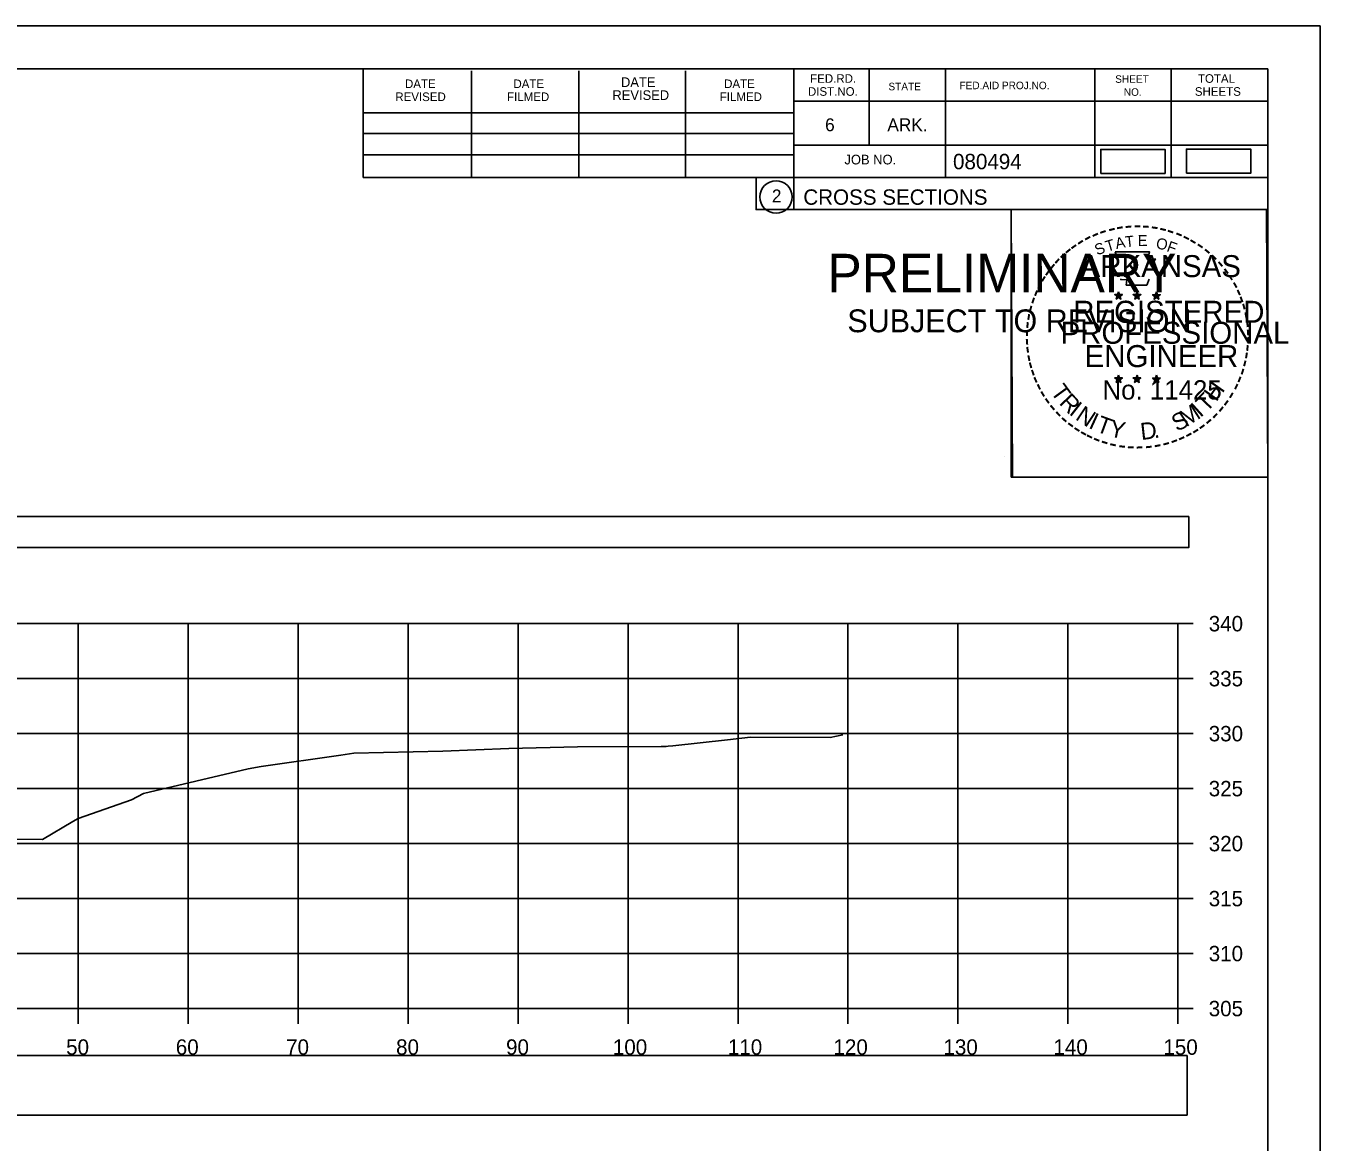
# Model space of a CAD drawing. Extents: x 1376273 to 1384221, y 378927 to 384592.
# Drawn here: x 1381403.6 to 1381521.3, y 380863.7 to 380965.2 of the extents above; entities that cross this region are included whole.
import ezdxf

# ---------------------------------------------------------------- set-up
doc = ezdxf.new("R2010")
doc.units = 0
for name, color, linetype in [('R_Axis', 7, 'Continuous'), ('R_Axis Annot', 7, 'Continuous'), ('R_Border', 7, 'Continuous'), ('R_Border PE', 7, 'Continuous'), ('R_Border Prem', 7, 'Continuous'), ('R_Drive', 7, 'Continuous'), ('R_Exist Surface', 7, 'Continuous'), ('R_Grid', 7, 'Continuous'), ('R_No Plot', 7, 'Continuous')]:
    doc.layers.add(name, color=color, linetype=linetype)

msp = doc.modelspace()

# ---------------------------------------------------------------- linework, layer by layer
at = {"layer": 'R_Axis'}
for p, q in [((1381508.35, 380875.83), (1381508.35, 380910.83)), ((1381509.75, 380910.83), (1381508.35, 380910.83)), ((1381509.75, 380905.83), (1381508.35, 380905.83)), ((1381509.75, 380900.83), (1381508.35, 380900.83)), ((1381509.75, 380895.83), (1381508.35, 380895.83)), ((1381509.75, 380890.83), (1381508.35, 380890.83)), ((1381509.75, 380885.83), (1381508.35, 380885.83)), ((1381509.75, 380880.83), (1381508.35, 380880.83)), ((1381208.35, 380875.83), (1381508.35, 380875.83)), ((1381408.35, 380874.43), (1381408.35, 380875.83)), ((1381418.35, 380874.43), (1381418.35, 380875.83)), ((1381428.35, 380874.43), (1381428.35, 380875.83)), ((1381438.35, 380874.43), (1381438.35, 380875.83)), ((1381448.35, 380874.43), (1381448.35, 380875.83)), ((1381458.35, 380874.43), (1381458.35, 380875.83)), ((1381468.35, 380874.43), (1381468.35, 380875.83)), ((1381478.35, 380874.43), (1381478.35, 380875.83)), ((1381488.35, 380874.43), (1381488.35, 380875.83)), ((1381498.35, 380874.43), (1381498.35, 380875.83)), ((1381508.35, 380874.43), (1381508.35, 380875.83)), ((1381509.75, 380875.83), (1381508.35, 380875.83))]:
    msp.add_line(p, q, dxfattribs=at)
at = {"layer": 'R_Axis Annot'}
for points in [[(1381207.54, 380917.75), (1381509.34, 380917.75), (1381509.34, 380920.57), (1381207.54, 380920.57)], [(1381207.5, 380866.14), (1381509.19, 380866.14), (1381509.19, 380871.55), (1381207.5, 380871.55)]]:
    msp.add_lwpolyline(points, close=True, dxfattribs=at)
at = {"layer": 'R_Border'}
for p, q in [((1381200.35, 380961.29), (1381516.53, 380961.29)), ((1381434.27, 380951.41), (1381434.27, 380961.29)), ((1381444.13, 380951.41), (1381444.13, 380961.09)), ((1381453.89, 380951.41), (1381453.89, 380961.09)), ((1381463.57, 380951.41), (1381463.57, 380961.09)), ((1381473.43, 380961.29), (1381473.43, 380948.49)), ((1381480.27, 380961.29), (1381480.27, 380954.35)), ((1381487.21, 380961.29), (1381487.21, 380951.41)), ((1381500.79, 380961.29), (1381500.79, 380951.41)), ((1381507.73, 380961.29), (1381507.73, 380951.41)), ((1381516.53, 380755.83), (1381516.53, 380961.29)), ((1381516.53, 380958.35), (1381473.43, 380958.35)), ((1381516.53, 380958.37), (1381516.53, 380958.37)), ((1381434.27, 380957.27), (1381473.43, 380957.27)), ((1381434.27, 380955.41), (1381473.43, 380955.41)), ((1381516.53, 380954.35), (1381473.43, 380954.35)), ((1381476.39, 380954.35), (1381516.53, 380954.35)), ((1381434.27, 380951.41), (1381434.27, 380953.47)), ((1381434.27, 380953.47), (1381473.43, 380953.47)), ((1381516.53, 380951.41), (1381434.27, 380951.41)), ((1381473.43, 380948.49), (1381516.53, 380948.49))]:
    msp.add_line(p, q, dxfattribs=at)
msp.add_circle((1381471.81, 380949.63), 1.47, dxfattribs=at)
at = {"layer": 'R_Border PE'}
for p, q in [((1381502.61, 380940.75), (1381502.96, 380940.64)), ((1381502.61, 380940.75), (1381502.87, 380940.7)), ((1381502.61, 380940.75), (1381502.85, 380940.63)), ((1381502.75, 380940.34), (1381502.96, 380940.64)), ((1381502.96, 380941), (1381502.92, 380940.75)), ((1381502.96, 380940.64), (1381502.96, 380941)), ((1381502.96, 380941), (1381503.01, 380940.75)), ((1381503.31, 380940.75), (1381502.96, 380940.64)), ((1381503.17, 380940.34), (1381502.96, 380940.64)), ((1381503.31, 380940.75), (1381503.02, 380940.7)), ((1381503.17, 380940.34), (1381503.04, 380940.63)), ((1381503.31, 380940.75), (1381503.1, 380940.65)), ((1381504.28, 380940.75), (1381504.63, 380940.64)), ((1381504.28, 380940.75), (1381504.54, 380940.7)), ((1381504.28, 380940.75), (1381504.52, 380940.63)), ((1381504.42, 380940.34), (1381504.63, 380940.64)), ((1381504.63, 380941), (1381504.59, 380940.75)), ((1381504.63, 380940.64), (1381504.63, 380941)), ((1381504.63, 380941), (1381504.68, 380940.75)), ((1381504.98, 380940.75), (1381504.63, 380940.64)), ((1381504.84, 380940.34), (1381504.63, 380940.64)), ((1381504.98, 380940.75), (1381504.69, 380940.7)), ((1381504.84, 380940.34), (1381504.71, 380940.63)), ((1381504.98, 380940.75), (1381504.77, 380940.65)), ((1381506.05, 380940.74), (1381506.4, 380940.62)), ((1381506.05, 380940.74), (1381506.3, 380940.69)), ((1381506.05, 380940.74), (1381506.28, 380940.61)), ((1381506.4, 380940.99), (1381506.35, 380940.74)), ((1381506.4, 380940.62), (1381506.4, 380940.99)), ((1381506.4, 380940.99), (1381506.44, 380940.74)), ((1381506.74, 380940.74), (1381506.4, 380940.62)), ((1381506.74, 380940.74), (1381506.46, 380940.69)), ((1381506.74, 380940.74), (1381506.54, 380940.63)), ((1381502.75, 380940.34), (1381502.87, 380940.58)), ((1381502.75, 380940.34), (1381502.96, 380940.56)), ((1381503.17, 380940.34), (1381502.96, 380940.55)), ((1381504.42, 380940.34), (1381504.54, 380940.58)), ((1381504.42, 380940.34), (1381504.63, 380940.56)), ((1381504.84, 380940.34), (1381504.63, 380940.55)), ((1381506.18, 380940.33), (1381506.4, 380940.62)), ((1381506.18, 380940.33), (1381506.31, 380940.57)), ((1381506.18, 380940.33), (1381506.39, 380940.54)), ((1381506.61, 380940.33), (1381506.39, 380940.54)), ((1381506.61, 380940.33), (1381506.4, 380940.62)), ((1381506.61, 380940.33), (1381506.47, 380940.62)), ((1381502.61, 380933.17), (1381502.96, 380933.06)), ((1381502.61, 380933.17), (1381502.86, 380933.13)), ((1381502.61, 380933.17), (1381502.85, 380933.05)), ((1381502.74, 380932.77), (1381502.96, 380933.06)), ((1381502.74, 380932.77), (1381502.87, 380933.01)), ((1381502.74, 380932.77), (1381502.96, 380932.98)), ((1381502.96, 380933.43), (1381502.92, 380933.18)), ((1381502.96, 380933.06), (1381502.96, 380933.43)), ((1381502.96, 380933.43), (1381503.01, 380933.18)), ((1381503.3, 380933.17), (1381502.96, 380933.06)), ((1381503.17, 380932.77), (1381502.96, 380933.06)), ((1381503.17, 380932.77), (1381502.96, 380932.98)), ((1381503.3, 380933.17), (1381503.02, 380933.13)), ((1381503.17, 380932.77), (1381503.03, 380933.06)), ((1381503.3, 380933.17), (1381503.1, 380933.07)), ((1381504.28, 380933.17), (1381504.63, 380933.06)), ((1381504.28, 380933.17), (1381504.53, 380933.13)), ((1381504.28, 380933.17), (1381504.51, 380933.05)), ((1381504.41, 380932.77), (1381504.63, 380933.06)), ((1381504.41, 380932.77), (1381504.54, 380933.01)), ((1381504.41, 380932.77), (1381504.62, 380932.98)), ((1381504.63, 380933.43), (1381504.59, 380933.18)), ((1381504.84, 380932.77), (1381504.62, 380932.98)), ((1381504.63, 380933.06), (1381504.63, 380933.43)), ((1381504.63, 380933.43), (1381504.68, 380933.18)), ((1381504.97, 380933.17), (1381504.63, 380933.06)), ((1381504.84, 380932.77), (1381504.63, 380933.06)), ((1381504.97, 380933.17), (1381504.69, 380933.13)), ((1381504.84, 380932.77), (1381504.7, 380933.06)), ((1381504.97, 380933.17), (1381504.77, 380933.07)), ((1381506.04, 380933.16), (1381506.39, 380933.05)), ((1381506.04, 380933.16), (1381506.3, 380933.12)), ((1381506.04, 380933.16), (1381506.28, 380933.04)), ((1381506.18, 380932.76), (1381506.39, 380933.05)), ((1381506.18, 380932.76), (1381506.3, 380933)), ((1381506.18, 380932.76), (1381506.39, 380932.97)), ((1381506.39, 380933.42), (1381506.35, 380933.17)), ((1381506.39, 380933.05), (1381506.39, 380933.42)), ((1381506.39, 380933.42), (1381506.44, 380933.17)), ((1381506.74, 380933.16), (1381506.39, 380933.05)), ((1381506.61, 380932.76), (1381506.39, 380933.05)), ((1381506.61, 380932.76), (1381506.39, 380932.97)), ((1381506.74, 380933.16), (1381506.45, 380933.12)), ((1381506.61, 380932.76), (1381506.47, 380933.05)), ((1381506.74, 380933.16), (1381506.54, 380933.06))]:
    msp.add_line(p, q, dxfattribs=at)
for points in [[(1381502.65, 380944.63), (1381502.92, 380943.8)], [(1381506.16, 380943.7), (1381506.31, 380943.99), (1381505.62, 380943.96), (1381505.77, 380944.63), (1381502.65, 380944.63)], [(1381503.15, 380942.2), (1381503.15, 380942.12), (1381503.71, 380942.1), (1381503.65, 380941.62), (1381505.52, 380941.62), (1381505.73, 380942.16)], [(1381502.96, 380941), (1381503.17, 380940.34), (1381502.61, 380940.75), (1381503.31, 380940.75), (1381502.75, 380940.34), (1381502.96, 380941)], [(1381504.63, 380941), (1381504.84, 380940.34), (1381504.28, 380940.75), (1381504.98, 380940.75), (1381504.42, 380940.34), (1381504.63, 380941)], [(1381506.4, 380940.99), (1381506.61, 380940.33), (1381506.05, 380940.74), (1381506.74, 380940.74), (1381506.18, 380940.33), (1381506.4, 380940.99)], [(1381502.96, 380933.43), (1381503.17, 380932.77), (1381502.61, 380933.17), (1381503.3, 380933.17), (1381502.74, 380932.77), (1381502.96, 380933.43)], [(1381504.63, 380933.43), (1381504.84, 380932.77), (1381504.28, 380933.17), (1381504.97, 380933.17), (1381504.41, 380932.77), (1381504.63, 380933.43)], [(1381506.39, 380933.42), (1381506.61, 380932.76), (1381506.04, 380933.16), (1381506.74, 380933.16), (1381506.18, 380932.76), (1381506.39, 380933.42)]]:
    msp.add_lwpolyline(points, dxfattribs=at)
for centre, radius in [((1381502.96, 380940.64), 0.172), ((1381502.96, 380940.64), 0.145), ((1381502.96, 380940.64), 0.116), ((1381502.96, 380940.64), 0.0991), ((1381502.96, 380940.64), 0.0747), ((1381502.96, 380940.64), 0.0495), ((1381502.96, 380940.64), 0.0296), ((1381504.63, 380940.64), 0.172), ((1381504.63, 380940.64), 0.145), ((1381504.63, 380940.64), 0.116), ((1381504.63, 380940.64), 0.0991), ((1381504.63, 380940.64), 0.0747), ((1381504.63, 380940.64), 0.0495), ((1381504.63, 380940.64), 0.0296), ((1381506.39, 380940.62), 0.172), ((1381506.39, 380940.62), 0.145), ((1381506.39, 380940.62), 0.116), ((1381506.39, 380940.62), 0.0991), ((1381506.39, 380940.62), 0.0747), ((1381506.39, 380940.62), 0.0495), ((1381506.39, 380940.62), 0.0296), ((1381502.96, 380933.06), 0.172), ((1381502.96, 380933.06), 0.145), ((1381502.96, 380933.06), 0.116), ((1381502.96, 380933.06), 0.0991), ((1381502.96, 380933.06), 0.0747), ((1381502.96, 380933.06), 0.0495), ((1381502.96, 380933.06), 0.0296), ((1381504.63, 380933.06), 0.172), ((1381504.63, 380933.06), 0.145), ((1381504.63, 380933.06), 0.116), ((1381504.63, 380933.06), 0.0991), ((1381504.63, 380933.06), 0.0747), ((1381504.63, 380933.06), 0.0495), ((1381504.63, 380933.06), 0.0296), ((1381506.39, 380933.05), 0.172), ((1381506.39, 380933.05), 0.145), ((1381506.39, 380933.05), 0.116), ((1381506.39, 380933.05), 0.0991), ((1381506.39, 380933.05), 0.0747), ((1381506.39, 380933.05), 0.0495), ((1381506.39, 380933.05), 0.0296)]:
    msp.add_circle(centre, radius, dxfattribs=at)
at = {"layer": 'R_Drive'}
for points in [[(1381501.34, 380951.77), (1381507.18, 380951.77), (1381507.18, 380953.96), (1381501.34, 380953.96)], [(1381509.13, 380951.79), (1381514.97, 380951.79), (1381514.97, 380953.98), (1381509.13, 380953.98)]]:
    msp.add_lwpolyline(points, close=True, dxfattribs=at)
at = {"layer": 'R_Exist Surface'}
msp.add_lwpolyline([(1381399.73, 380891.22), (1381405.1, 380891.19), (1381407.86, 380892.83), (1381408.36, 380893.1), (1381413.2, 380894.82), (1381414.29, 380895.39), (1381423.82, 380897.63), (1381424.99, 380897.83), (1381432.24, 380898.87), (1381433.42, 380899.06), (1381441.52, 380899.24), (1381447.5, 380899.49), (1381453.75, 380899.63), (1381461.37, 380899.66), (1381461.83, 380899.67), (1381462, 380899.68), (1381462.43, 380899.73), (1381467.38, 380900.28), (1381469.5, 380900.51), (1381476.73, 380900.48), (1381477.88, 380900.73)], dxfattribs=at)
at = {"layer": 'R_Grid'}
for p, q in [((1381208.35, 380910.83), (1381508.35, 380910.83)), ((1381408.35, 380875.83), (1381408.35, 380910.83)), ((1381418.35, 380875.83), (1381418.35, 380910.83)), ((1381428.35, 380875.83), (1381428.35, 380910.83)), ((1381438.35, 380875.83), (1381438.35, 380910.83)), ((1381448.35, 380875.83), (1381448.35, 380910.83)), ((1381458.35, 380875.83), (1381458.35, 380910.83)), ((1381468.35, 380875.83), (1381468.35, 380910.83)), ((1381478.35, 380875.83), (1381478.35, 380910.83)), ((1381488.35, 380875.83), (1381488.35, 380910.83)), ((1381498.35, 380875.83), (1381498.35, 380910.83)), ((1381508.35, 380875.83), (1381508.35, 380910.83)), ((1381208.35, 380905.83), (1381508.35, 380905.83)), ((1381208.35, 380900.83), (1381508.35, 380900.83)), ((1381208.35, 380895.83), (1381508.35, 380895.83)), ((1381208.35, 380890.83), (1381508.35, 380890.83)), ((1381208.35, 380885.83), (1381508.35, 380885.83)), ((1381208.35, 380880.83), (1381508.35, 380880.83)), ((1381208.35, 380875.83), (1381508.35, 380875.83))]:
    msp.add_line(p, q, dxfattribs=at)
at = {"layer": 'R_No Plot'}
for p, q in [((1381187.95, 380965.19), (1381521.28, 380965.19)), ((1381492.56, 380926.04), (1381492.56, 380926.04))]:
    msp.add_line(p, q, dxfattribs=at)
for points in [[(1381187.94, 380965.19), (1381521.28, 380965.19), (1381521.28, 380751.85), (1381187.94, 380751.85)], [(1381434.27, 380961.29), (1381434.27, 380951.41), (1381470, 380951.41), (1381470, 380948.49), (1381493.2, 380948.49), (1381493.2, 380924.16), (1381516.53, 380924.16), (1381516.53, 380755.83), (1381200.35, 380755.83), (1381200.35, 380961.29)], [(1381493.2, 380948.49), (1381516.41, 380948.49), (1381516.53, 380924.16), (1381493.32, 380924.16)]]:
    msp.add_lwpolyline(points, close=True, dxfattribs=at)

# ---------------------------------------------------------------- texts
at = {"layer": 'R_Axis Annot'}
for s, p in [('340', (1381511.15, 380910.13)), ('335', (1381511.15, 380905.13)), ('330', (1381511.15, 380900.13)), ('325', (1381511.15, 380895.13)), ('320', (1381511.15, 380890.13)), ('315', (1381511.15, 380885.13)), ('310', (1381511.15, 380880.13)), ('305', (1381511.15, 380875.13)), ('50', (1381407.26, 380871.63)), ('60', (1381417.23, 380871.63)), ('70', (1381427.26, 380871.63)), ('80', (1381437.26, 380871.63)), ('90', (1381447.26, 380871.63)), ('100', (1381456.97, 380871.63)), ('110', (1381467.43, 380871.63)), ('120', (1381477.03, 380871.63)), ('130', (1381487.03, 380871.63)), ('140', (1381497.03, 380871.63)), ('150', (1381507.03, 380871.63))]:
    msp.add_text(s, height=1.4, dxfattribs=at).set_placement(p)
at = {"layer": 'R_Border'}
for s, height, p in [('FED.RD.', 0.782, (1381474.91, 380960.01)), ('SHEET', 0.684, (1381502.65, 380960.01)), ('TOTAL', 0.782, (1381510.17, 380960.01)), ('DATE', 0.782, (1381438.07, 380959.53)), ('DATE', 0.782, (1381447.93, 380959.53)), ('DATE', 0.879, (1381457.71, 380959.63)), ('DATE', 0.782, (1381467.09, 380959.53)), ('DIST.NO.', 0.782, (1381474.71, 380958.83)), ('STATE', 0.684, (1381482.03, 380959.33)), ('FED.AID PROJ.NO.', 0.684, (1381488.49, 380959.43)), ('NO.', 0.684, (1381503.43, 380958.83)), ('SHEETS', 0.782, (1381509.89, 380958.83)), ('REVISED', 0.782, (1381437.19, 380958.35)), ('FILMED', 0.782, (1381447.35, 380958.35)), ('REVISED', 0.879, (1381456.93, 380958.45)), ('FILMED', 0.782, (1381466.69, 380958.35)), ('6', 1.17, (1381476.27, 380955.61)), ('ARK.', 1.172, (1381481.93, 380955.61)), ('080494', 1.4, (1381487.9, 380952.15)), ('JOB NO.', 0.879, (1381478.03, 380952.59)), ('2', 1.17, (1381471.43, 380949.14)), ('CROSS SECTIONS', 1.4, (1381474.29, 380948.92))]:
    msp.add_text(s, height=height, rotation=360, dxfattribs=at).set_placement(p)
at = {"layer": 'R_Border PE'}
for s, height, rotation, p in [('-', 1.6, 19.1761, (1381501.4, 380945.75)), ('-', 1.6, 13.6301, (1381502.15, 380945.99)), ('-', 1.6, 10.2193, (1381502.83, 380946.16)), ('-', 1.6, 5.8968, (1381503.56, 380946.27)), ('-', 1.6, 0.1862, (1381504.33, 380946.34)), ('-', 1.6, 357.743, (1381505.05, 380946.32)), ('-', 1.6, 352.1617, (1381505.8, 380946.27)), ('-', 1.6, 347.2049, (1381506.52, 380946.15)), ('-', 1.6, 342.3362, (1381507.15, 380946)), ('-', 1.6, 36.2317, (1381498.96, 380944.4)), ('-', 1.6, 34.0636, (1381499.54, 380944.8)), ('-', 1.6, 28.7918, (1381500.13, 380945.17)), ('-', 1.6, 24.3072, (1381500.77, 380945.48)), ('S', 1, 21.594, (1381501.01, 380944.3)), ('T', 1, 16.4036, (1381501.92, 380944.63)), ('A', 1, 11.2132, (1381502.75, 380944.89)), ('T', 1, 6.0228, (1381503.6, 380945.05)), ('E', 1, 0.8323, (1381504.7, 380945.16)), ('O', 1, 350.4515, (1381506.31, 380944.95)), ('F', 1, 340.0707, (1381507.26, 380944.72)), ('-', 1.6, 337.8551, (1381507.89, 380945.78)), ('-', 1.6, 334.1211, (1381508.52, 380945.51)), ('-', 1.6, 329.6409, (1381509.1, 380945.22)), ('-', 1.6, 325.8627, (1381509.74, 380944.86)), ('-', 1.6, 42.9622, (1381498.05, 380943.61)), ('-', 1.6, 38.9507, (1381498.48, 380944.02)), ('ARKANSAS', 2, 360, (1381499.51, 380942.34)), ('-', 1.6, 320.5297, (1381510.35, 380944.44)), ('-', 1.6, 315.5786, (1381510.95, 380943.95)), ('-', 1.6, 54.2325, (1381496.79, 380942.08)), ('-', 1.6, 50.6142, (1381497.2, 380942.64)), ('-', 1.6, 48.423, (1381497.6, 380943.13)), ('-', 1.6, 309.8797, (1381511.52, 380943.4)), ('-', 1.6, 306.6522, (1381512.04, 380942.8)), ('-', 1.6, 62.8713, (1381496.15, 380940.93)), ('-', 1.6, 58.0706, (1381496.46, 380941.55)), ('-', 1.4, 303.6753, (1381512.53, 380942.23)), ('-', 1.6, 299.6684, (1381512.85, 380941.62)), ('-', 1.6, 67.7743, (1381495.89, 380940.32)), ('DWB', 0.01, 360, (1381502.95, 380940.63)), ('DWB', 0.01, 360, (1381504.62, 380940.63)), ('DWB', 0.01, 360, (1381506.38, 380940.62)), ('-', 1.6, 294.6628, (1381513.17, 380941.01)), ('-', 1.6, 75.461, (1381495.47, 380938.98)), ('-', 1.6, 72.3945, (1381495.67, 380939.69)), ('REGISTERED', 2, 360, (1381498.83, 380938.19)), ('-', 1.6, 290.5728, (1381513.43, 380940.43)), ('-', 1.6, 285.1233, (1381513.66, 380939.85)), ('-', 1.6, 81.2013, (1381495.34, 380938.27)), ('PROFESSIONAL', 2, 360, (1381497.68, 380936.28)), ('-', 1.6, 280.5493, (1381513.86, 380939.11)), ('-', 1.6, 276.5962, (1381514.02, 380938.34)), ('-', 1.6, 89.0622, (1381495.24, 380936.87)), ('-', 1.6, 85.1863, (1381495.26, 380937.58)), ('-', 1.6, 274.3301, (1381514.08, 380937.62)), ('-', 1.6, 94.1959, (1381495.27, 380936.15)), ('-', 1.6, 98.9479, (1381495.35, 380935.48)), ('ENGINEER', 2, 360, (1381499.87, 380934.16)), ('-', 1.6, 263.5172, (1381514.1, 380936.32)), ('-', 1.6, 269.9407, (1381514.12, 380936.99)), ('-', 1.6, 101.7149, (1381495.48, 380934.75)), ('-', 1.6, 255.7626, (1381513.92, 380934.99)), ('-', 1.6, 260.9953, (1381514.03, 380935.67)), ('-', 1.6, 105.4578, (1381495.64, 380934.15)), ('-', 1.6, 109.0874, (1381495.86, 380933.52)), ('-', 1.6, 252.8681, (1381513.74, 380934.27)), ('-', 1.6, 114.0643, (1381496.11, 380932.93)), ('-', 1.6, 115.7289, (1381496.42, 380932.31)), ('T', 1.54, 306.0406, (1381496.72, 380931.9)), ('No. 11425', 1.757, 360, (1381501.49, 380931.21)), ('DWB', 0.01, 360, (1381502.94, 380933.06)), ('DWB', 0.01, 360, (1381504.61, 380933.06)), ('DWB', 0.01, 360, (1381506.38, 380933.05)), ('H', 1.54, 54.6088, (1381511.84, 380930.94)), ('-', 1.6, 244.6197, (1381513.25, 380932.97)), ('-', 1.6, 247.8887, (1381513.51, 380933.6)), ('-', 1.6, 120.4471, (1381496.77, 380931.72)), ('-', 1.6, 125.8934, (1381497.18, 380931.16)), ('R', 1.54, 314.005, (1381497.48, 380930.85)), ('T', 1.54, 46.6444, (1381510.95, 380929.99)), ('-', 1.6, 239.0712, (1381512.86, 380932.22)), ('-', 1.6, 130.7181, (1381497.64, 380930.61)), ('-', 1.6, 134.2238, (1381498.16, 380930.07)), ('I', 1.54, 321.9694, (1381498.38, 380929.92)), ('N', 1.54, 326.5002, (1381498.95, 380929.45)), ('S', 1.54, 26.9312, (1381508.26, 380928.26)), ('M', 1.54, 32.6563, (1381509.1, 380928.67)), ('I', 1.54, 42.1136, (1381510.39, 380929.52)), ('-', 1.6, 231.2538, (1381512.03, 380931)), ('-', 1.6, 233.8452, (1381512.46, 380931.56)), ('-', 1.6, 138.9338, (1381498.68, 380929.6)), ('-', 1.6, 144.6463, (1381499.24, 380929.2)), ('I', 1.54, 335.3603, (1381500.15, 380928.66)), ('T', 1.54, 339.8912, (1381500.82, 380928.34)), ('Y', 1.54, 347.8556, (1381502.03, 380927.89)), ('D', 1.54, 6.3969, (1381505.02, 380927.53)), ('-', 1.6, 215.7363, (1381510.48, 380929.45)), ('-', 1.6, 221.0851, (1381511.02, 380929.92)), ('-', 1.6, 225.7653, (1381511.55, 380930.43)), ('-', 1.6, 148.0898, (1381499.8, 380928.82)), ('-', 1.6, 151.5704, (1381500.38, 380928.5)), ('-', 1.6, 154.6002, (1381500.9, 380928.25)), ('-', 1.6, 158.5612, (1381501.52, 380928)), ('.', 1.54, 13.7642, (1381506.21, 380927.66)), ('-', 1.6, 204.2516, (1381508.76, 380928.4)), ('-', 1.6, 207.3568, (1381509.38, 380928.72)), ('-', 1.6, 212.2491, (1381509.94, 380929.06)), ('-', 1.6, 162.7983, (1381502.21, 380927.79)), ('-', 1.6, 167.5555, (1381502.93, 380927.62)), ('-', 1.6, 173.1155, (1381503.7, 380927.51)), ('-', 1.6, 176.5183, (1381504.45, 380927.46)), ('-', 1.6, 181.5918, (1381505.19, 380927.48)), ('-', 1.6, 185.8167, (1381506, 380927.55)), ('-', 1.6, 191.2858, (1381506.73, 380927.69)), ('-', 1.6, 195.4743, (1381507.46, 380927.88)), ('-', 1.6, 200.7184, (1381508.14, 380928.13))]:
    msp.add_text(s, height=height, rotation=rotation, dxfattribs=at).set_placement(p)
at = {"layer": 'R_Border Prem'}
for s, height, p in [('PRELIMINARY', 3.5, (1381476.48, 380940.96)), ('DWB', 0.01, (1381477.22, 380942.8)), ('SUBJECT TO REVISION', 2.0751, (1381478.29, 380937.33))]:
    msp.add_text(s, height=height, rotation=360, dxfattribs=at).set_placement(p)

doc.saveas('drawing.dxf')
